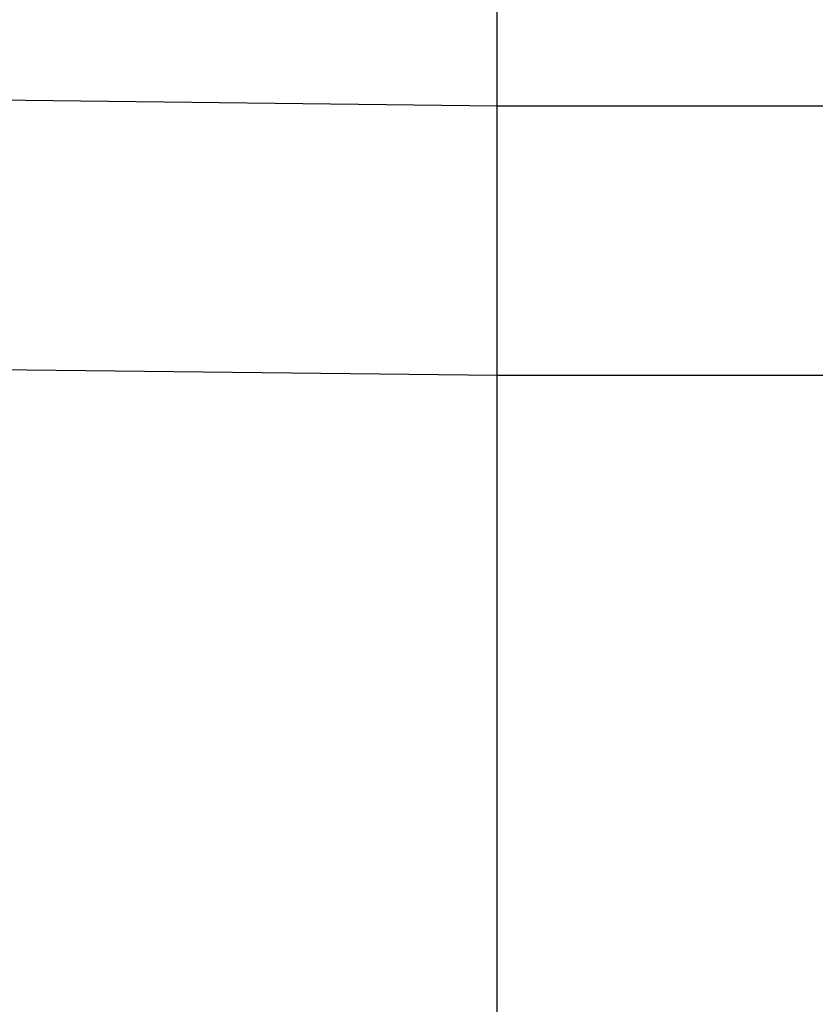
# Model space of a CAD drawing. Extents: x -270 to 272, y -152 to 146.
# Tile 611 of 656: x 229.53 to 230.59, y -21.89 to -20.58. Entities that reach past the tile are written whole.
import ezdxf

# ---------------------------------------------------------------- set-up
doc = ezdxf.new("R2010")
doc.units = 0
doc.layers.get('0').update_dxf_attribs({"linetype": 'CONTINUOUS'})

msp = doc.modelspace()

# ---------------------------------------------------------------- linework, layer by layer
for p, q in [((230.168, -20.6946), (230.168, -19.0546)), ((228.568, -20.6747), (230.168, -20.6946)), ((230.168, -20.6946), (232.718, -20.6946)), ((230.168, -21.0546), (230.168, -20.6946)), ((230.168, -21.0546), (228.568, -21.0362)), ((232.718, -21.0546), (230.168, -21.0546)), ((230.168, -22.6946), (230.168, -21.0546))]:
    msp.add_line(p, q)

doc.saveas('drawing.dxf')
